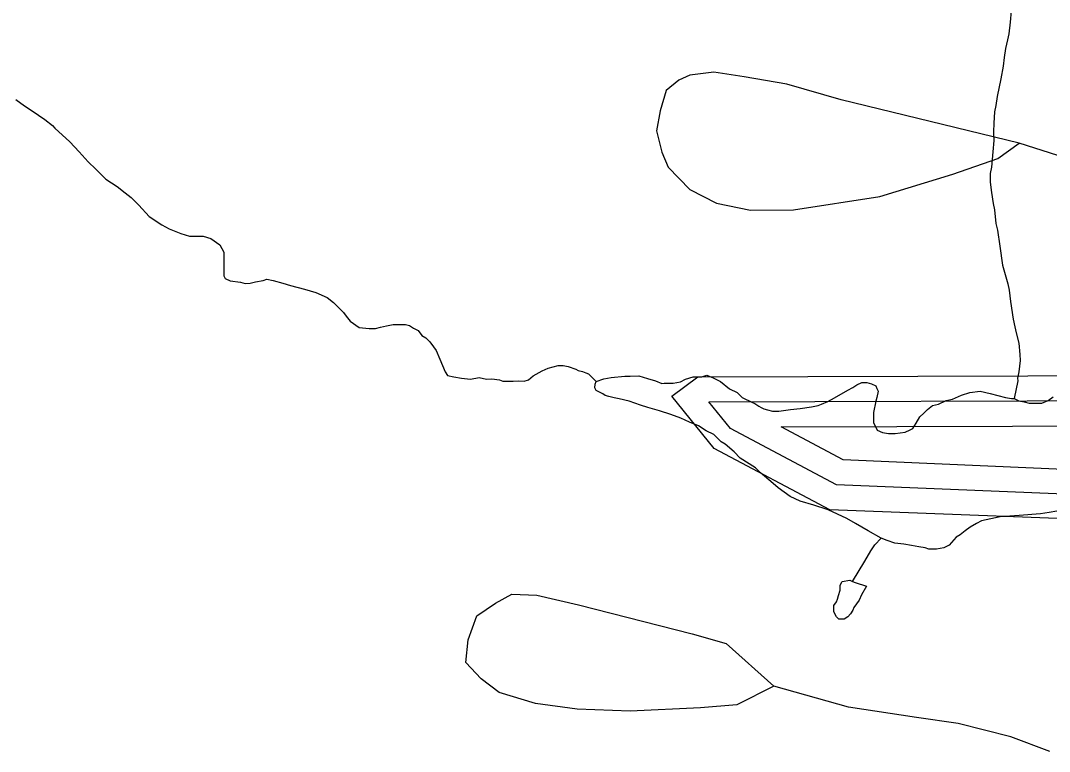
# Model space of a CAD drawing. Extents: x 2206922 to 2357709, y 510027 to 673830.
# Drawn here: x 2305011 to 2306646, y 551052 to 552213 of the extents above; entities that cross this region are included whole.
import ezdxf

# ---------------------------------------------------------------- set-up
doc = ezdxf.new("R2010")
doc.units = 0
for name, color, linetype in [('Exist Hydrographic Buffer Line', 7, 'Continuous'), ('Exist Hydrographic Creek Single Shore', 7, 'Continuous'), ('Exist Hydrographic Lake Shore', 7, 'Continuous'), ('Exist Hydrographic Misc Water Feature', 7, 'Continuous'), ('Exist Road Non-System Type 51', 7, 'Continuous')]:
    doc.layers.add(name, color=color, linetype=linetype)

msp = doc.modelspace()

# ---------------------------------------------------------------- linework, layer by layer
at = {"layer": 'Exist Hydrographic Buffer Line'}
for points in [[(2306682.8, 551460.4), (2306307.9, 551475.8), (2306139.2, 551565.2), (2306104.7, 551607.6), (2306778.7, 551609.5)], [(2306693.2, 551499), (2306318.4, 551515.4), (2306219.6, 551567.9), (2306770.9, 551569.5)]]:
    msp.add_lwpolyline(points, dxfattribs=at)
at = {"layer": 'Exist Hydrographic Creek Single Shore'}
for points in [[(2305003.8, 552087.8), (2305017.9, 552078), (2305029.6, 552070.1), (2305049.9, 552056.1), (2305062, 552046.6), (2305065.9, 552042.3), (2305089.9, 552020.9), (2305104.3, 552004.9), (2305118.6, 551989), (2305130.7, 551977.4), (2305146.9, 551961.6), (2305164.8, 551949.6), (2305177.3, 551939.6), (2305186.9, 551932.1), (2305199.4, 551920), (2305215.6, 551902.2), (2305235.9, 551888.6), (2305247.6, 551882.4), (2305265.9, 551874.8), (2305279.6, 551870.7), (2305301.7, 551871), (2305313.4, 551867.2), (2305328, 551857.3), (2305334.1, 551845.4), (2305334.1, 551833.7), (2305334.1, 551825.6), (2305334.1, 551817.5), (2305334.1, 551807.7), (2305336.4, 551803.7), (2305344.4, 551799.7), (2305360.6, 551797.7), (2305368.4, 551795.7), (2305376.4, 551796.1), (2305384.4, 551798.1), (2305396.7, 551800.3), (2305402.6, 551802.3), (2305412.5, 551800.4), (2305428.3, 551796.4), (2305440.4, 551792.5), (2305462.5, 551786.8), (2305480.5, 551781.2), (2305498.4, 551773.3), (2305508.6, 551765.2), (2305516.6, 551757.5), (2305524.6, 551749.8), (2305528.7, 551743.5), (2305535.1, 551735.7), (2305549.2, 551725.8), (2305565, 551723.9), (2305575.3, 551724), (2305583.3, 551726.4), (2305592.9, 551728.2), (2305603.2, 551730.3), (2305615.5, 551730.5), (2305623.1, 551730.6), (2305629.2, 551728.8), (2305635.4, 551724.7), (2305643.1, 551721), (2305649.1, 551712.9), (2305655.2, 551709.1), (2305661.4, 551702.9), (2305667.3, 551695.1), (2305671.4, 551689.2), (2305677.6, 551675.3), (2305681.5, 551665.4), (2305685.8, 551655.4), (2305689.9, 551649.5), (2305699.7, 551647.6), (2305711.8, 551645.4), (2305726, 551643.7), (2305739.9, 551646.1), (2305751.8, 551643.9), (2305760, 551644.2), (2305772.1, 551642.4), (2305777.7, 551640.4), (2305784, 551640.6), (2305793.9, 551640.4), (2305802.1, 551640.8), (2305811.7, 551640.5), (2305818.1, 551642.8), (2305825.9, 551649), (2305840, 551657), (2305849.6, 551661.2), (2305865.6, 551665.3), (2305873.6, 551665.3), (2305881.4, 551663.7), (2305893.5, 551659.8), (2305897.4, 551657.6), (2305904, 551655.8), (2305909.5, 551653.8), (2305913.4, 551652), (2305917.9, 551647.7), (2305925.9, 551640)], [(2306378.5, 551391), (2306358.2, 551402.5), (2306337.7, 551414.5), (2306324.1, 551422.3), (2306294.2, 551436.1), (2306271.6, 551443.6), (2306249.7, 551449.7), (2306233.9, 551457.3), (2306215.2, 551471.1), (2306203.4, 551481), (2306186.9, 551494.8), (2306179, 551502.9), (2306154.8, 551518.3), (2306144.9, 551528.3), (2306130.8, 551540.2), (2306124.6, 551544), (2306112.5, 551555.9), (2306100.8, 551561.8), (2306088.5, 551569.7), (2306074.2, 551575.5), (2306060.2, 551581.6), (2306044.2, 551587.3), (2306026.2, 551593.2), (2306007.9, 551598.8), (2305996.2, 551602.6), (2305978.2, 551608.6), (2305962.2, 551612.2), (2305954.4, 551614.2), (2305946.2, 551616.2), (2305940.1, 551617.9), (2305936.2, 551620.1), (2305925.7, 551625.8), (2305923.9, 551630.1), (2305924.1, 551635.8), (2305925.9, 551640)]]:
    msp.add_lwpolyline(points, dxfattribs=at)
at = {"layer": 'Exist Hydrographic Lake Shore'}
for points in [[(2306046.3, 551616.4), (2306087.3, 551647.6), (2306786.1, 551649.6)], [(2306672.3, 551421.8), (2306297.3, 551436.2), (2306113.1, 551533.7), (2306046.3, 551616.4)]]:
    msp.add_lwpolyline(points, dxfattribs=at)
at = {"layer": 'Exist Hydrographic Misc Water Feature'}
for points in [[(2306585, 552228.9), (2306583.7, 552210.8), (2306581.5, 552192.5), (2306579.4, 552182.7), (2306575.9, 552168.7), (2306573.9, 552154.7), (2306572.4, 552140.8), (2306568.8, 552120.6), (2306562.8, 552092.7), (2306560.8, 552078.4), (2306558.7, 552068.6), (2306557.5, 552050.5), (2306557.3, 552036.4), (2306557.5, 552022.6), (2306555.8, 552004.6), (2306553.8, 551980.5), (2306551.7, 551970.3), (2306551.9, 551956.5), (2306554, 551940.4), (2306556.7, 551922.5), (2306558.7, 551912.5), (2306561, 551890.7), (2306563.2, 551880.6), (2306566.9, 551854.9), (2306571.2, 551824.6), (2306580, 551795), (2306581.7, 551785), (2306584.1, 551766.8), (2306588.4, 551738.9), (2306590.7, 551726.8), (2306593, 551717.2)], [(2306593, 551717.2), (2306597.1, 551701.1), (2306598.7, 551683), (2306599.3, 551673.3), (2306597.5, 551655.3), (2306595.4, 551645), (2306595.6, 551641), (2306589.7, 551613)], [(2305925.9, 551640), (2305938.2, 551644.2), (2305949.5, 551646.1), (2305971.6, 551648.5), (2305979.6, 551648.5), (2305993.8, 551648.8), (2306007.5, 551644.7), (2306020, 551640.8), (2306030.1, 551636.9), (2306033.8, 551637.1), (2306037.7, 551637.3), (2306042, 551637.1), (2306047.9, 551637.4), (2306059.8, 551639.3), (2306067.6, 551643.4), (2306079.9, 551647.6), (2306093.9, 551647.5), (2306101.4, 551650), (2306111.9, 551646), (2306123.6, 551640.2), (2306137.7, 551628.3), (2306150, 551622.5), (2306158, 551614.4), (2306174.2, 551606.7), (2306178.1, 551604.8), (2306184.3, 551600.7), (2306188.2, 551598.9), (2306192.1, 551596.7), (2306198.2, 551594.9), (2306206.2, 551592.9), (2306216.1, 551593), (2306234.3, 551595.2), (2306249.9, 551597.3), (2306268.1, 551599.8), (2306278.4, 551601.9), (2306283.7, 551603.9), (2306293.8, 551608.1), (2306304.2, 551613.8), (2306325.8, 551626.4), (2306333.8, 551630.5), (2306339.9, 551634.4), (2306347.7, 551638.5), (2306355.9, 551638.5), (2306363.5, 551636.5), (2306369.9, 551632.8), (2306371.7, 551628.8), (2306374, 551624.8), (2306371.9, 551614.6), (2306370.1, 551608.8), (2306366.2, 551590.7), (2306366.2, 551582.6), (2306366.6, 551574.8), (2306372.5, 551562.6), (2306380.5, 551559), (2306390.4, 551557.1), (2306400.6, 551557.1), (2306416.6, 551559.2), (2306424.6, 551563.3), (2306428.7, 551565.5), (2306434.2, 551573.5), (2306440.2, 551583.6), (2306446.3, 551589.6), (2306452.1, 551595.6), (2306459.9, 551601.7), (2306469.9, 551603.9), (2306482, 551609.8), (2306491.7, 551611.9), (2306506, 551618.4), (2306519.7, 551622.3), (2306535.7, 551624.4), (2306551.7, 551620.8), (2306575.9, 551614.7), (2306585.8, 551613.2), (2306589.7, 551613)], [(2306589.7, 551613), (2306597.5, 551609), (2306605.7, 551607.4), (2306613.9, 551605.3), (2306624.1, 551605.4), (2306634, 551605.6), (2306643.8, 551609.7), (2306651.8, 551615.8)], [(2306657.5, 551434.1), (2306645.6, 551431.9), (2306631.7, 551429.5), (2306597.9, 551427.3), (2306567.7, 551424.9), (2306538.2, 551418.4), (2306529.8, 551414.4), (2306520, 551408.6), (2306512.2, 551402.5), (2306504.2, 551396.4), (2306498, 551392.4), (2306493.9, 551388.2), (2306486.7, 551380), (2306478.3, 551375.9), (2306466.4, 551373.7), (2306454.5, 551373.8), (2306448.6, 551375.6), (2306438.5, 551377.5), (2306426.7, 551379.3), (2306414.6, 551381.5), (2306400.4, 551383.2), (2306388.3, 551387.1), (2306378.5, 551391)], [(2306332.9, 551322.4), (2306352.8, 551354.7), (2306362.3, 551370.7), (2306368.6, 551380.7), (2306378.5, 551391)], [(2306332.9, 551322.4), (2306337.3, 551320.5), (2306355.5, 551314.6), (2306347.3, 551300.8), (2306343.4, 551292.5), (2306339.3, 551286.6), (2306335.4, 551280.7), (2306333.4, 551276.5), (2306329.9, 551270.6), (2306325.8, 551266.3), (2306319.6, 551262.4), (2306311.6, 551262.4), (2306307.9, 551266.2), (2306303.2, 551274.2), (2306303.2, 551284.3), (2306307.7, 551290.1), (2306309.2, 551294.4), (2306311, 551300.2), (2306313.3, 551308.4), (2306313.3, 551316.5), (2306316.7, 551322.4), (2306329, 551324.2), (2306332.9, 551322.4)]]:
    msp.add_lwpolyline(points, dxfattribs=at)
at = {"layer": 'Exist Road Non-System Type 51'}
for points in [[(2306597.7, 552018.4), (2306315.1, 552087.4), (2306228.8, 552112.3), (2306160.8, 552123.7), (2306112.6, 552131.2), (2306074.8, 552126.7), (2306056.9, 552118.6), (2306037, 552102.3), (2306027.5, 552070.1), (2306021.8, 552038.1), (2306030.1, 552004.2), (2306040.3, 551980.4), (2306074.8, 551944.8), (2306117, 551923.3), (2306171.1, 551911.9), (2306239.1, 551912.7), (2306376.7, 551934), (2306492.3, 551969.3), (2306563.9, 551994), (2306597.7, 552018.4)], [(2306696, 551987.5), (2306597.7, 552018.4)], [(2306208.2, 551156.1), (2306149.4, 551126.1), (2306091.6, 551121.5), (2305979.8, 551116.2), (2305895.6, 551119.4), (2305829.7, 551128.5), (2305771.5, 551146), (2305743.3, 551167.7), (2305719, 551193.3), (2305722.6, 551229.4), (2305736.2, 551267.6), (2305766, 551287.8), (2305791.8, 551302.1), (2305831.7, 551300.5), (2305897.9, 551285.3), (2306078.2, 551239.2), (2306132.5, 551223.8), (2306208.2, 551156.1)], [(2306646.4, 551052.3), (2306584.4, 551075.2), (2306500.8, 551096.8), (2306434.7, 551106.2), (2306326.9, 551122.4), (2306208.2, 551156.1)]]:
    msp.add_lwpolyline(points, dxfattribs=at)

doc.saveas('drawing.dxf')
